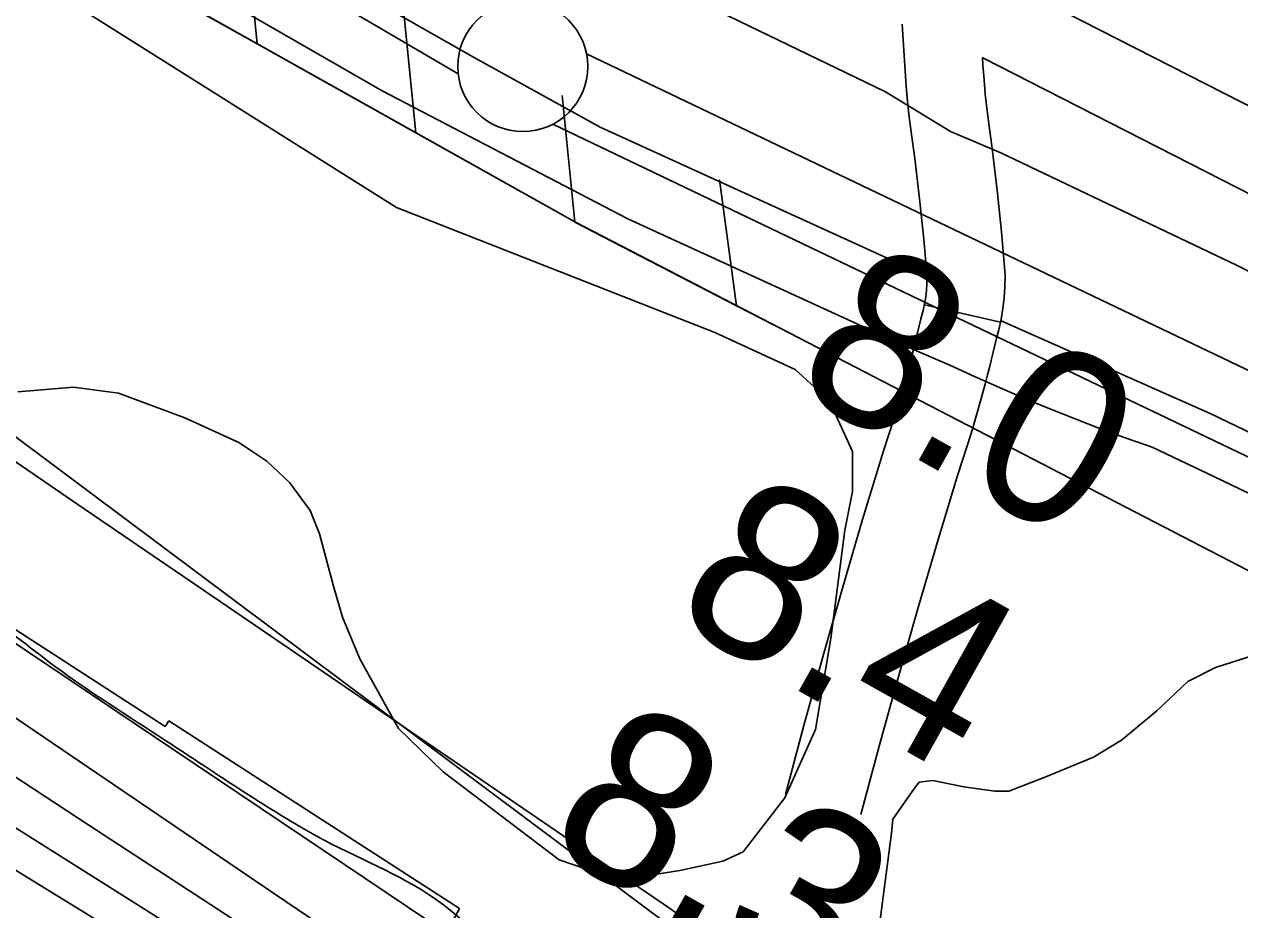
# Model space of a CAD drawing. Extents: x 3734862 to 3772949, y 391520 to 417239.
# Drawn here: x 3765563.5 to 3766030.7, y 397684.7 to 398024.8 of the extents above; entities that cross this region are included whole.
import ezdxf

# ---------------------------------------------------------------- set-up
doc = ezdxf.new("R2010")
doc.units = 0
for name, color, linetype in [('V-FLOD-BASE', 7, 'Continuous'), ('V-LEVE-TOET', 7, 'Continuous'), ('V-RIVR-EDGE', 7, 'Continuous'), ('V-RIVR-RANG', 7, 'Continuous'), ('V-ROAD-CNTR', 7, 'Continuous'), ('V-RRAP-FSHR', 7, 'Continuous'), ('V-RRAP-RVMT', 7, 'Continuous'), ('V-SITE-VEGE', 7, 'Continuous'), ('V-SURV-LINE', 7, 'Continuous'), ('V-TOPO-DPTH', 7, 'Continuous'), ('V-TOPO-MINR', 7, 'Continuous'), ('V-TOPO-WATR', 7, 'Continuous')]:
    doc.layers.add(name, color=color, linetype=linetype)

msp = doc.modelspace()

# ---------------------------------------------------------------- linework, layer by layer
at = {"layer": 'V-FLOD-BASE'}
for points in [[(3765919.69, 397923.87), (3765784.81, 397985.29), (3765736.12, 398012.21), (3765619.99, 398078.34), (3765504.44, 398146.23), (3765380.1, 398217.04), (3765253.41, 398291.96), (3765140.8, 398355.75), (3765015.87, 398428.9), (3764905.59, 398495.04), (3764774.8, 398571.71), (3764644, 398647.2), (3764560.13, 398694.61), (3764527.87, 398714.51), (3764496.78, 398740.27), (3764392.35, 398828.69), (3764326.64, 398884.32), (3764321.95, 398887.24), (3764318.43, 398888.41), (3764313.74, 398888.41), (3764307.88, 398886.64)], [(3766680.55, 397212.4), (3766658.39, 397229.33), (3766642.55, 397241.62), (3766613.21, 397266.22), (3766583.88, 397291.98), (3766518.75, 397351.71), (3766472.98, 397400.91), (3766426.04, 397451.87), (3766394.93, 397494.63), (3766358.52, 397556.73), (3766305.68, 397641.1), (3766272.81, 397692.07), (3766259.31, 397711.98), (3766240.52, 397737.17), (3766223.5, 397756.5), (3766209.42, 397770.56), (3766185.37, 397790.47), (3766172.46, 397799.83), (3766142.55, 397816.22), (3766019.39, 397875.31), (3765939.05, 397910.99)]]:
    msp.add_lwpolyline(points, dxfattribs=at)
at = {"layer": 'V-LEVE-TOET'}
for points in [[(3766044.49, 397839.74), (3766020.82, 397851.18), (3765997.04, 397862.41), (3765987.13, 397865.87), (3765977.26, 397869.48), (3765967.44, 397873.23), (3765957.68, 397877.11), (3765947.97, 397881.13), (3765938.33, 397885.27), (3765928.75, 397889.55), (3765919.26, 397893.95), (3765902.83, 397900.97), (3765795.51, 397950.11), (3765701.09, 397999.26), (3765613.69, 398049.59)], [(3765782.02, 398053.35), (3765894.62, 397998.94), (3765919.54, 397983.68), (3765938.89, 397975.49), (3766029.8, 397932.2), (3766161.17, 397865.49), (3766213.37, 397839.16), (3766226.86, 397829.8), (3766239.77, 397819.26), (3766259.13, 397799.93), (3766283.78, 397771.23), (3766324.87, 397707.96), (3766405.31, 397571.45)]]:
    msp.add_lwpolyline(points, dxfattribs=at)
at = {"layer": 'V-RIVR-EDGE'}
msp.add_spline([(3755702.08, 404495.32), (3755757.18, 404470.77), (3755793.3, 404451.23), (3755852.47, 404424.41), (3755881.39, 404415.75), (3755906.23, 404404.38), (3755920.22, 404395.76), (3755948.67, 404379.41), (3755958.16, 404378.93), (3755969.01, 404378), (3755990.69, 404368.45), (3756022.75, 404350.29), (3756054.82, 404336.64), (3756079.66, 404323.02), (3756103.59, 404309.39), (3756144.23, 404288.04), (3756167.69, 404268.99), (3756188.91, 404253.57), (3756231.36, 404233.11), (3756271.56, 404217.19), (3756299.11, 404203.1), (3756403.01, 404163.51), (3756460.37, 404140.31), (3756508.69, 404114.87), (3756530.82, 404103.96), (3756588.18, 404078.04), (3756639.21, 404052.15), (3756694.29, 404019.45), (3756726.8, 403998.12), (3756735.82, 403989.06), (3756740.32, 403979.55), (3756740.3, 403973.22), (3756740.74, 403967.79), (3756747.5, 403960.54), (3756759.69, 403953.73), (3756786.34, 403941.46), (3756814.34, 403929.18), (3756864.47, 403904.64), (3756889.32, 403895.98), (3756899.72, 403897.32), (3756908.33, 403901.82), (3756919.18, 403901.34), (3756933.18, 403894.07), (3756945.83, 403892.68), (3756956.23, 403893.11), (3756962.12, 403897.16), (3756970.71, 403896.69), (3756978.39, 403894.41), (3756992.41, 403894.83), (3757002.82, 403897.51), (3757019.1, 403901.54), (3757027.7, 403901.52), (3757034.02, 403901.05), (3757036.27, 403896.53), (3757036.71, 403891.1), (3757038.5, 403883.41), (3757046.62, 403874.34), (3757060.62, 403866.17), (3757076.41, 403853.92), (3757104.39, 403831.25), (3757122.44, 403816.73), (3757145.47, 403804.47), (3757165.34, 403796.73), (3757181.6, 403787.2), (3757194.24, 403777.67), (3757213.65, 403765.41), (3757229.9, 403756.33), (3757251.58, 403745.88), (3757266.49, 403741.32), (3757283.2, 403734.49), (3757308.94, 403720.87), (3757360.42, 403694.06), (3757393.83, 403670.92), (3757429.96, 403657.26), (3757461.59, 403645.43), (3757505.4, 403628.14), (3757548.31, 403610.4), (3757591.66, 403587.23), (3757649.45, 403552.27), (3757711.75, 403512.78), (3757753.76, 403493.23), (3757766.86, 403487.78), (3757773.19, 403487.76), (3757785.86, 403494.06), (3757794.45, 403494.04), (3757803.49, 403489.49), (3757807.08, 403480.89), (3757810.64, 403456.02), (3757814.23, 403447.87), (3757826.42, 403436.99), (3757854.41, 403422.9), (3757930.26, 403373.88), (3757975.85, 403342.57), (3758005.19, 403323.5), (3758062.07, 403286.74), (3758092.31, 403263.6), (3758175.82, 403209.59), (3758234.51, 403169.2), (3758283.7, 403133.81), (3758328.84, 403103.41), (3758399.23, 403041.74), (3758421.79, 403023.15), (3758438.05, 403017.68), (3758463.83, 403017.62), (3758491.43, 403026.14), (3758504.53, 403022.04), (3758513.56, 403014.33), (3758513.99, 403006.19), (3758499.95, 402997.18), (3758498.12, 402989.95), (3758502.16, 402978.18), (3758510.73, 402969.57), (3758522.02, 402962.76), (3758545.05, 402948.69), (3758582.07, 402926.89), (3758650.23, 402878.79), (3758697.61, 402840.7), (3758721.52, 402820.29), (3758740.94, 402809.39), (3758782.02, 402784.87), (3758831.24, 402755.36), (3758902.12, 402711.78), (3758960.36, 402675.46), (3759018.58, 402634.62), (3759069.59, 402599.68), (3759134.59, 402553.4), (3759185.57, 402508.06), (3759223.48, 402478.12), (3759262.29, 402448.18), (3759321.41, 402402.37), (3759371.51, 402366.07), (3759431.54, 402323.42), (3759463.59, 402300.28), (3759488.86, 402281.68), (3759576.89, 402222.68), (3759626.99, 402186.84), (3759672.12, 402153.72), (3759778.21, 402087.44), (3759832.83, 402050.68), (3759873, 402019.38), (3759909.55, 401989.45), (3760050.81, 401883.75), (3760100.02, 401850.16), (3760145.61, 401819.31), (3760185.77, 401788.01), (3760211.95, 401766.69), (3760254.82, 401734.48), (3760285.51, 401709.08), (3760303.12, 401700.45), (3760325.25, 401691.35), (3760352.78, 401671.39), (3760391.14, 401641), (3760430.41, 401611.96), (3760461.55, 401590.18), (3760536.95, 401542.97), (3760582.99, 401510.76), (3760602.85, 401495.79), (3760629.02, 401477.18), (3760672.36, 401449.49), (3760711.19, 401426.79), (3760818.61, 401347.85), (3760872.33, 401310.64), (3760925.58, 401271.62), (3760948.6, 401251.67), (3761039.76, 401181.81), (3761107.02, 401135.52), (3761151.7, 401104.67), (3761172.93, 401093.31), (3761186.03, 401090.57), (3761199.15, 401092.79), (3761219.51, 401099.07), (3761228.11, 401099.5), (3761233.52, 401095.42), (3761236.67, 401087.73), (3761236.64, 401077.78), (3761228.47, 401063.78), (3761223.03, 401057.47), (3761223.01, 401049.33), (3761228.86, 401039.37), (3761242.39, 401026.67), (3761254.14, 401021.67), (3761266.79, 401018.47), (3761292.52, 401001.68), (3761317.34, 400980.37), (3761342.15, 400955.44), (3761463.07, 400853.4), (3761509.99, 400812.14), (3761550.15, 400777.68), (3761585.34, 400746.84), (3761681.47, 400674.26), (3761756.4, 400618.91), (3761817.77, 400572.19), (3761878.26, 400530.44), (3761996.49, 400436.55), (3762057.42, 400389.83), (3762104.8, 400352.63), (3762156.25, 400313.17), (3762204.54, 400277.33), (3762245.17, 400247.84), (3762291.65, 400210.19), (3762325.94, 400182.07), (3762356.18, 400159.84), (3762404.02, 400123.55), (3762432.9, 400101.32), (3762455.49, 400091.32), (3762473.53, 400075.9), (3762512.34, 400044.16), (3762551.6, 400012.41), (3762593.58, 399983.82), (3762620.21, 399963.4), (3762661.74, 399937.08), (3762686.57, 399919.83), (3762793.08, 399841.35), (3762834.61, 399812.76), (3762873.44, 399790.05), (3762923.1, 399758.28), (3762956.96, 399737.4), (3762984.05, 399721.5), (3763024.22, 399693.37), (3763075.23, 399657.52), (3763115.86, 399633.91), (3763172.75, 399601.21), (3763228.74, 399568.52), (3763285.17, 399533.57), (3763344.31, 399494.08), (3763398.47, 399455.06), (3763444.06, 399421.04), (3763484.68, 399391.09), (3763603.38, 399303.08), (3763654.82, 399261.81), (3763661.14, 399259.53), (3763667.01, 399254.54), (3763671.96, 399245.04), (3763696.33, 399224.18), (3763722.94, 399200.15), (3763745.5, 399180.2), (3763818.14, 399117.17), (3763841.61, 399099.47), (3763852.45, 399092.21), (3763858.76, 399084.06), (3763874.99, 399067.29), (3763898, 399045.98), (3763924.62, 399023.76), (3763949, 399007.87), (3763970.2, 398987.47), (3764004.03, 398952.57), (3764028.38, 398926.74), (3764056.8, 398899.54), (3764092.88, 398862.37), (3764130.77, 398826.11), (3764147.01, 398811.6), (3764152.86, 398799.83), (3764162.32, 398783.53), (3764173.58, 398768.58), (3764186.67, 398757.24), (3764206.08, 398746.34), (3764226.87, 398742.22), (3764246.29, 398733.58), (3764269.32, 398717.7), (3764284.2, 398703.19), (3764301.81, 398691.84), (3764323.02, 398678.23), (3764345.14, 398660.99), (3764412.35, 398596.62), (3764457.02, 398559.88), (3764502.6, 398522.69), (3764538.26, 398497.74), (3764566.26, 398486.36), (3764583.89, 398484.51), (3764604.25, 398486.27), (3764616.45, 398486.24), (3764626.39, 398481.69), (3764630.89, 398474.45), (3764636.29, 398461.32), (3764634.9, 398450.02), (3764631.72, 398441.44), (3764633.06, 398434.65), (3764636.21, 398430.12), (3764643.89, 398425.58), (3764661.06, 398421.47), (3764685.44, 398409.2), (3764715.22, 398382), (3764745.45, 398356.15), (3764793.31, 398328), (3764844.31, 398292.6), (3764885.83, 398258.14), (3764918.78, 398234.54), (3764992.82, 398187.79), (3765058.27, 398144.22), (3765088.07, 398128.32), (3765140.91, 398100.15), (3765168.89, 398079.74), (3765193.71, 398061.59), (3765246.12, 398042.02), (3765282.23, 398018.42), (3765309.74, 397989.41), (3765339.95, 397955.42), (3765361.15, 397933.67), (3765382.35, 397911.91), (3765434.69, 397867.92), (3765477.57, 397838.43), (3765508.73, 397823.88), (3765545.3, 397801.18), (3765575.54, 397778.05), (3765617.52, 397749.91), (3765653.64, 397726.31), (3765681.63, 397709.96), (3765727.23, 397684.53), (3765761.99, 397660.02), (3765771.94, 397659.55), (3765788.21, 397659.96), (3765793.64, 397658.14), (3765793.63, 397653.62), (3765785.47, 397648.66), (3765785.47, 397645.5), (3765790.86, 397632.82), (3765800.33, 397623.76), (3765814.78, 397612.87), (3765831.94, 397605.59), (3765847.31, 397603.29), (3765858.15, 397598.75), (3765865.82, 397593.3), (3765888.84, 397576.97), (3765908.7, 397561.54), (3765918.16, 397548.41), (3765919.5, 397542.07), (3765921.3, 397536.19), (3765926.71, 397533.46), (3765933.05, 397534.35), (3765940.73, 397533.43), (3765944.79, 397530.25), (3765956.97, 397519.37), (3765987.67, 397499.85), (3766024.67, 397468.11), (3766059.41, 397438.18), (3766085.13, 397413.25), (3766102.73, 397400.09), (3766131.61, 397377.42), (3766172.69, 397350.18), (3766210.59, 397318.89), (3766264.32, 397285.3), (3766306.76, 397260.78), (3766362.73, 397220.85), (3766381.12, 397208.5)], degree=3, dxfattribs=at)
at = {"layer": 'V-ROAD-CNTR'}
msp.add_line((3765938.75, 397910.47), (3765909.49, 397917.1), dxfattribs=at)
for points in [[(3765922.48, 398050.51), (3766092.78, 397963.66), (3766205.93, 397905.04), (3766213.53, 397901.19), (3766221.26, 397897.04), (3766228.89, 397892.71), (3766236.41, 397888.19), (3766243.82, 397883.51), (3766250.97, 397878.74), (3766234.34, 397853.77), (3766227.48, 397858.34), (3766220.67, 397862.65), (3766213.76, 397866.8), (3766206.75, 397870.78), (3766199.65, 397874.59), (3766192.24, 397878.35), (3766079.06, 397936.98), (3765931.69, 398012.14)], [(3765901.02, 398024.85), (3765901.32, 398018.89), (3765901.67, 398012.93), (3765902.08, 398006.99), (3765902.54, 398001.08), (3765903.06, 397995.21), (3765903.65, 397989.14), (3765904.68, 397981.63), (3765905.83, 397973.3), (3765907.69, 397957.84), (3765909.27, 397942.35), (3765910.54, 397927.45), (3765910.5, 397925.2), (3765910.33, 397922.6), (3765910.02, 397920.02), (3765909.58, 397917.47), (3765909.01, 397914.97), (3765908.1, 397911.77), (3765906.74, 397905.81), (3765905.39, 397900.28), (3765904.73, 397897.67), (3765903.97, 397894.73), (3765902.47, 397889.15), (3765900.89, 397883.57), (3765899.23, 397877.98), (3765897.5, 397872.4), (3765895.71, 397866.85), (3765893.74, 397861.01), (3765885.75, 397834.58), (3765878.02, 397808.25), (3765870.51, 397781.86), (3765863.21, 397755.42), (3765856.15, 397728.97)], [(3765931.8, 398012.08), (3765932, 398009.19), (3765932.44, 398003.56), (3765932.93, 397997.96), (3765933.45, 397992.64), (3765934.4, 397985.72), (3765935.58, 397977.13), (3765937.5, 397961.15), (3765939.14, 397945.15), (3765940.56, 397928.5), (3765940.49, 397923.97), (3765940.21, 397919.81), (3765939.71, 397915.68), (3765939.01, 397911.59), (3765938.09, 397907.54), (3765937.17, 397904.31), (3765935.93, 397898.92), (3765934.5, 397893.02), (3765933.79, 397890.23), (3765932.99, 397887.1), (3765931.38, 397881.16), (3765929.7, 397875.22), (3765927.94, 397869.28), (3765926.1, 397863.35), (3765924.2, 397857.45), (3765922.32, 397851.88), (3765914.5, 397826.01), (3765906.84, 397799.92), (3765899.4, 397773.77), (3765892.16, 397747.55), (3765885.13, 397721.23)]]:
    msp.add_lwpolyline(points, dxfattribs=at)
at = {"layer": 'V-RRAP-FSHR'}
for p, q in [((3765652.98, 398017.37), (3765648.11, 398065.96)), ((3765714.03, 397983.14), (3765709.17, 398031.72)), ((3765775.09, 397948.9), (3765770.22, 397997.49)), ((3765837.26, 397916.74), (3765830.77, 397965.14))]:
    msp.add_line(p, q, dxfattribs=at)
for points in [[(3763828.66, 399148.5), (3764283.79, 398756.79), (3764609.98, 398498.2), (3765271.96, 398085.75), (3765448.14, 397950), (3765966.29, 397562.89), (3766316.05, 397303.97), (3766451.05, 397209.41)], [(3766601.57, 397221.78), (3766586.06, 397233.5), (3766361.7, 397485.46), (3766220.77, 397673.48), (3766120.11, 397770.42), (3765775.08, 397948.91), (3765297.8, 398216.51), (3764998.22, 398390.52)], [(3765652.98, 398017.37), (3765591.92, 398051.6)], [(3765714.03, 397983.14), (3765652.98, 398017.37)], [(3765775.09, 397948.9), (3765775.08, 397948.91), (3765714.03, 397983.14)], [(3765837.26, 397916.74), (3765775.09, 397948.9)], [(3765851.7, 397909.27), (3765837.26, 397916.74)]]:
    msp.add_lwpolyline(points, dxfattribs=at)
at = {"layer": 'V-RRAP-RVMT'}
for p, q in [((3765489.24, 397838.26), (3765617.62, 397755.05)), ((3765617.62, 397755.05), (3765619.12, 397757.32)), ((3765619.12, 397757.32), (3765730.83, 397685.15)), ((3765730.83, 397685.15), (3765727.99, 397679.99))]:
    msp.add_line(p, q, dxfattribs=at)
at = {"layer": 'V-SITE-VEGE'}
for p, q in [((3766021.46, 397777.79), (3766036.3, 397782.56)), ((3766010.77, 397772.44), (3766021.46, 397777.79)), ((3765998.9, 397761.14), (3766010.77, 397772.44)), ((3765985.25, 397749.85), (3765998.9, 397761.14)), ((3765974.57, 397743.3), (3765985.25, 397749.85)), ((3765955.57, 397735.56), (3765974.57, 397743.3)), ((3765905.69, 397731.36), (3765907.47, 397733.74)), ((3765907.47, 397733.74), (3765912.81, 397734.34)), ((3765912.81, 397734.34), (3765924.69, 397731.97)), ((3765924.69, 397731.97), (3765936.57, 397730.2)), ((3765941.92, 397730.21), (3765955.57, 397735.56)), ((3765897.39, 397719.47), (3765905.69, 397731.36)), ((3765936.57, 397730.2), (3765941.92, 397730.21)), ((3765896.8, 397714.13), (3765897.39, 397719.47)), ((3765890.9, 397668.99), (3765896.8, 397714.13))]:
    msp.add_line(p, q, dxfattribs=at)
for points in [[(3764251.87, 398782.17), (3764251.26, 398795.24), (3764253.63, 398803.55), (3764261.93, 398816.63), (3764272.61, 398828.52), (3764280.92, 398835.06), (3764284.48, 398836.84), (3764289.83, 398834.48), (3764407.5, 398752.03), (3764562.01, 398650.03), (3764677.29, 398579.47), (3764837.73, 398487.56), (3764991.05, 398393.28), (3765124.76, 398300.76), (3765289.95, 398211.24), (3765409.39, 398143.05), (3765564.49, 398044.02), (3765706.52, 397954.48), (3765828.91, 397906.49), (3765859.81, 397892.27), (3765872.88, 397880.4), (3765881.81, 397860.8), (3765881.83, 397845.37), (3765878.87, 397830.52)], [(3765878.87, 397830.52), (3765873.56, 397788.94), (3765867.66, 397753.89), (3765855.81, 397727.75), (3765839.79, 397706.95), (3765832.07, 397703.38), (3765815.45, 397699.8), (3765797.04, 397696.81), (3765779.22, 397700.36), (3765769.12, 397703.91), (3765724.54, 397737.72), (3765707.3, 397754.33), (3765692.43, 397781.04), (3765685.88, 397797.07), (3765682.31, 397808.95), (3765676.95, 397829.13), (3765673.37, 397838.04), (3765665.64, 397848.72), (3765656.73, 397857.03), (3765646.03, 397864.15), (3765625.23, 397873.63), (3765599.69, 397883.11), (3765582.46, 397885.47), (3765561.08, 397883.66)]]:
    msp.add_lwpolyline(points, dxfattribs=at)
at = {"layer": 'V-SURV-LINE'}
for points in [[(3765730.3, 398005.79), (3764554.13, 398693.82)], [(3765779.61, 398013.56), (3766153.92, 397834.59)], [(3766140.98, 397807.53), (3765766.66, 397986.5)]]:
    msp.add_lwpolyline(points, dxfattribs=at)
msp.add_circle((3765755.12, 398008.65), 25, dxfattribs=at)
at = {"layer": 'V-TOPO-DPTH'}
for points in [[(3766349.94, 397208.09), (3766278.64, 397256.63), (3765850.67, 397545.25), (3765820.62, 397565.41), (3765790.5, 397585.45), (3765760.27, 397605.34), (3765729.97, 397625.11), (3765655.75, 397673.28), (3765588.35, 397717.17), (3765521.05, 397761.21), (3765453.9, 397805.46), (3765386.83, 397849.85), (3765163.07, 397998.48), (3765140.92, 398013.32), (3765118.84, 398028.28), (3765096.89, 398043.4), (3765075.01, 398058.65), (3764529.77, 398441.72)], [(3766349.94, 397208.09), (3766278.64, 397256.63), (3765850.67, 397545.25), (3765820.62, 397565.41), (3765790.5, 397585.45), (3765760.27, 397605.34), (3765729.97, 397625.11), (3765655.75, 397673.28), (3765588.35, 397717.17), (3765521.05, 397761.21), (3765453.9, 397805.46), (3765386.83, 397849.85), (3765163.07, 397998.48), (3765140.92, 398013.32), (3765118.84, 398028.28), (3765096.89, 398043.4), (3765075.01, 398058.65), (3764529.77, 398441.72)], [(3765147.96, 398066.88), (3765278.68, 397977.46), (3765346.02, 397931.54), (3765413.43, 397885.74), (3765480.98, 397840.12), (3765548.6, 397794.63), (3765800.3, 397625.82), (3765804.92, 397622.69), (3765809.53, 397619.55), (3765814.12, 397616.38), (3765818.7, 397613.19), (3765851.08, 397590.47), (3765871.82, 397575.88), (3765892.53, 397561.26), (3765913.21, 397546.59), (3765933.87, 397531.89), (3765994.31, 397488.77), (3766045.24, 397452.59), (3766096.26, 397416.53), (3766147.42, 397380.67), (3766198.67, 397344.94), (3766394.91, 397208.68)], [(3765127.86, 397965.56), (3765737.58, 397590.83), (3765758.34, 397577.91), (3765779.01, 397564.85), (3765799.52, 397551.55), (3765819.95, 397538.11), (3766014.95, 397408.23), (3766132.38, 397329.12), (3766249.24, 397249.19), (3766308.74, 397207.56)], [(3765127.86, 397965.56), (3765737.58, 397590.83), (3765758.34, 397577.91), (3765779.01, 397564.85), (3765799.52, 397551.55), (3765819.95, 397538.11), (3766014.95, 397408.23), (3766132.38, 397329.12), (3766249.24, 397249.19), (3766308.74, 397207.56)]]:
    msp.add_lwpolyline(points, dxfattribs=at)
at = {"layer": 'V-TOPO-MINR'}
for points in [[(3766349.94, 397208.09), (3766278.64, 397256.63), (3765850.67, 397545.25), (3765820.62, 397565.41), (3765790.5, 397585.45), (3765760.27, 397605.34), (3765729.97, 397625.11), (3765655.75, 397673.28), (3765588.35, 397717.17), (3765521.05, 397761.21), (3765453.9, 397805.46), (3765386.83, 397849.85), (3765163.07, 397998.48), (3765140.92, 398013.32), (3765118.84, 398028.28), (3765096.89, 398043.4), (3765075.01, 398058.65), (3764529.77, 398441.72)], [(3766460.76, 397209.53), (3766410.66, 397251.45), (3766331.81, 397314.78), (3766251.1, 397375.7), (3766169.14, 397435.03), (3765891.34, 397629.84), (3765863.96, 397648.96), (3765836.53, 397668), (3765809.03, 397686.94), (3765781.47, 397705.8), (3765710.36, 397754.27), (3765647.23, 397797.34), (3765584.12, 397840.43), (3765521.03, 397883.57), (3765457.96, 397926.73), (3765220.71, 398089.22), (3765197.96, 398104.67), (3765175.15, 398120.01), (3765152.21, 398135.17), (3765129.2, 398150.22), (3764731.19, 398408.46)], [(3766370.47, 397208.36), (3765852.77, 397560.8), (3765825.2, 397579.51), (3765797.61, 397598.18), (3765769.96, 397616.77), (3765742.28, 397635.32), (3765714.6, 397653.86), (3765686.95, 397672.44), (3765659.33, 397691.08), (3765631.75, 397709.77), (3765155.2, 398033.25), (3765143.46, 398041.26), (3765131.75, 398049.31), (3765120.08, 398057.41), (3765108.43, 398065.55), (3764966.67, 398165.13), (3764884.57, 398223.64), (3764803, 398282.88), (3764722.24, 398343.22)], [(3766329.37, 397207.82), (3766240.15, 397269.02), (3766135.69, 397339.68), (3765834.18, 397541.46), (3765809.29, 397557.98), (3765784.3, 397574.35), (3765759.19, 397590.52), (3765733.98, 397606.55), (3765421.76, 397803.33), (3765368.81, 397836.82), (3765315.92, 397870.42), (3765263.14, 397904.18), (3765210.43, 397938.04), (3765171.68, 397963.02), (3765138.56, 397984.72), (3765105.65, 398006.75), (3765073.08, 398029.26), (3765040.74, 398052.1), (3764815.59, 398213.54), (3764751.54, 398259.71), (3764687.64, 398306.09)], [(3766308.74, 397207.56), (3766249.24, 397249.19), (3766132.38, 397329.12), (3766014.95, 397408.23), (3765819.95, 397538.11), (3765799.52, 397551.55), (3765779.01, 397564.85), (3765758.34, 397577.91), (3765737.58, 397590.83), (3765127.86, 397965.56)]]:
    msp.add_lwpolyline(points, dxfattribs=at)
at = {"layer": 'V-TOPO-WATR'}
msp.add_lwpolyline([(3766394.91, 397208.68), (3766198.67, 397344.94), (3766147.42, 397380.67), (3766096.26, 397416.53), (3766045.24, 397452.59), (3765994.31, 397488.77), (3765933.87, 397531.89), (3765913.21, 397546.59), (3765892.53, 397561.26), (3765871.82, 397575.88), (3765851.08, 397590.47), (3765818.7, 397613.19), (3765814.12, 397616.38), (3765809.53, 397619.55), (3765804.92, 397622.69), (3765800.3, 397625.82), (3765548.6, 397794.63), (3765480.98, 397840.12), (3765413.43, 397885.74), (3765346.02, 397931.54), (3765278.68, 397977.46), (3765147.96, 398066.88)], dxfattribs=at)

# ---------------------------------------------------------------- texts
at = {"layer": 'V-RIVR-RANG'}
for s, p in [('8.0', (3765856.77, 397885.87)), ('8.0', (3765856.77, 397885.87)), ('8.0', (3765856.77, 397885.87)), ('8.4', (3765810.6, 397797.11)), ('8.4', (3765810.6, 397797.11)), ('8.4', (3765810.6, 397797.11)), ('8.3', (3765761.9, 397709.77)), ('8.3', (3765761.9, 397709.77)), ('8.3', (3765761.9, 397709.77))]:
    msp.add_text(s, height=67, rotation=330.7183, dxfattribs=at).set_placement(p)

doc.saveas('drawing.dxf')
